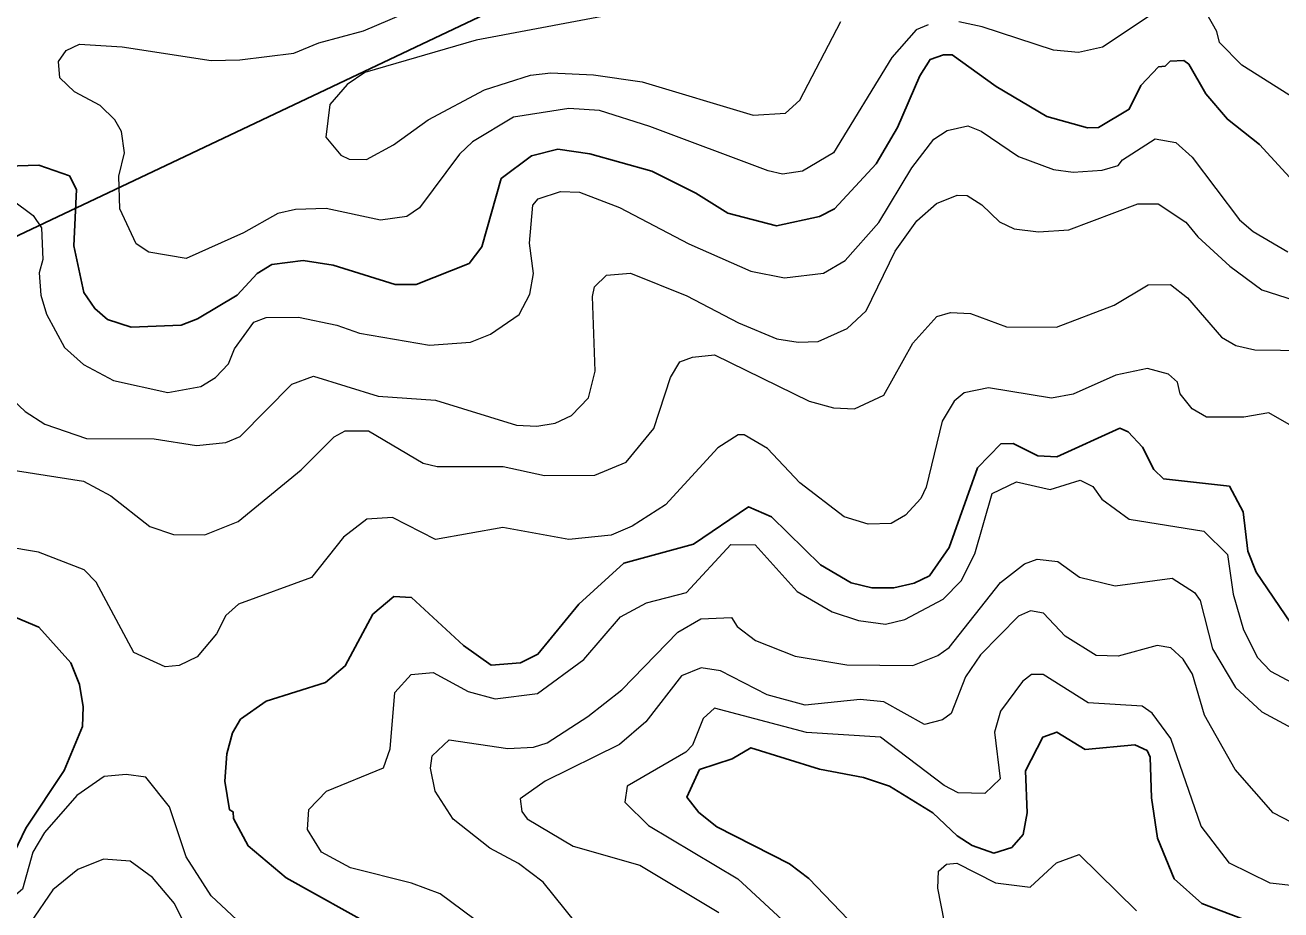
# Model space of a CAD drawing. Extents: x 673.3 to 698.5, y 6984.3 to 7012.3.
# Drawn here: x 675.656 to 676.719, y 6993.355 to 6994.104 of the extents above; entities that cross this region are included whole.
import ezdxf

# ---------------------------------------------------------------- set-up
doc = ezdxf.new("R2010")
doc.units = 0
doc.header["$LTSCALE"] = 0.032
for name, color, linetype, lineweight in [('1', 7, 'Continuous', 25), ('2', 7, 'Continuous', 13), ('26', 7, 'Continuous', 25)]:
    doc.layers.add(name, color=color, linetype=linetype, lineweight=lineweight)

msp = doc.modelspace()

# ---------------------------------------------------------------- linework, layer by layer
at = {"layer": '1'}
for points in [[(675.6139, 6993.9833), (675.6679, 6993.9849), (675.6937, 6993.976), (675.6996, 6993.9645), (675.6973, 6993.9167), (675.706, 6993.8772), (675.7151, 6993.8636), (675.7258, 6993.8545), (675.7459, 6993.8478), (675.7882, 6993.8497), (675.8021, 6993.8549), (675.8357, 6993.875), (675.8526, 6993.8932), (675.865, 6993.9009), (675.8914, 6993.9042), (675.9168, 6993.9003), (675.9693, 6993.884), (675.9872, 6993.884), (676.0319, 6993.9019), (676.0426, 6993.916), (676.0591, 6993.9737), (676.0847, 6993.9929), (676.1071, 6993.9986), (676.1341, 6993.9946), (676.1866, 6993.9798), (676.2239, 6993.9614), (676.251, 6993.9443), (676.292, 6993.9338), (676.3286, 6993.9415), (676.3412, 6993.9481), (676.3766, 6993.986), (676.3944, 6994.0169), (676.4133, 6994.0607), (676.4221, 6994.0743), (676.4335, 6994.0785), (676.4407, 6994.0784), (676.478, 6994.0517), (676.521, 6994.0262), (676.5553, 6994.0167), (676.5647, 6994.0168), (676.5906, 6994.0323), (676.6006, 6994.0523), (676.6154, 6994.0682), (676.6212, 6994.0688), (676.6254, 6994.0729), (676.6368, 6994.0736), (676.6411, 6994.0704), (676.6554, 6994.0453), (676.6738, 6994.0239), (676.7009, 6994.0025), (676.7329, 6993.9679)], [(676.7273, 6993.5975), (676.698, 6993.6407), (676.6909, 6993.6583), (676.6872, 6993.6916), (676.6755, 6993.7134), (676.6197, 6993.7197), (676.6115, 6993.7274), (676.602, 6993.7463), (676.5898, 6993.7593), (676.5828, 6993.7624), (676.5295, 6993.7382), (676.5134, 6993.739), (676.4923, 6993.7494), (676.482, 6993.7492), (676.4622, 6993.7289), (676.4382, 6993.6614), (676.4215, 6993.6375), (676.4087, 6993.6314), (676.3914, 6993.6274), (676.3729, 6993.6274), (676.3554, 6993.6315), (676.3293, 6993.6469), (676.2879, 6993.6874), (676.2683, 6993.6958), (676.222, 6993.6642), (676.1628, 6993.6483), (676.1249, 6993.6135), (676.0902, 6993.5711), (676.0754, 6993.564), (676.0505, 6993.562), (676.0273, 6993.5784), (675.9831, 6993.6192), (675.9682, 6993.6201), (675.9504, 6993.605), (675.9272, 6993.5612), (675.9103, 6993.5471), (675.8602, 6993.5313), (675.8385, 6993.5162), (675.8318, 6993.5046), (675.827, 6993.4868), (675.8252, 6993.4638), (675.8293, 6993.4396), (675.8322, 6993.4377), (675.8325, 6993.4322), (675.8449, 6993.409), (675.8771, 6993.3818), (675.9542, 6993.339)], [(675.6439, 6993.3968), (675.6567, 6993.4241), (675.6893, 6993.4729), (675.7047, 6993.5099), (675.7054, 6993.5267), (675.7022, 6993.5456), (675.6948, 6993.5638), (675.6679, 6993.594), (675.6285, 6993.6103)], [(676.7035, 6993.3408), (676.6521, 6993.3601), (676.6286, 6993.3812), (676.6145, 6993.4155), (676.6094, 6993.4495), (676.6085, 6993.484), (676.6058, 6993.4898), (676.5955, 6993.4946), (676.5534, 6993.4906), (676.5293, 6993.5052), (676.5174, 6993.5011), (676.5028, 6993.4726), (676.5043, 6993.4368), (676.5008, 6993.4187), (676.4912, 6993.4076), (676.4761, 6993.4028), (676.4577, 6993.4093), (676.4451, 6993.4175), (676.4245, 6993.4368), (676.3878, 6993.4596), (676.3658, 6993.4667), (676.3285, 6993.474), (676.2704, 6993.492), (676.2546, 6993.4826), (676.227, 6993.4735), (676.2163, 6993.4501), (676.2264, 6993.4371), (676.2416, 6993.4252), (676.303, 6993.3938), (676.3196, 6993.3813), (676.3528, 6993.3466)]]:
    msp.add_lwpolyline(points, dxfattribs=at)
at = {"layer": '2'}
for points in [[(676.6168, 6994.1172), (676.5679, 6994.0848), (676.5478, 6994.0802), (676.5265, 6994.0822), (676.4663, 6994.1021), (676.4465, 6994.1062)], [(676.4205, 6994.1037), (676.4104, 6994.0994), (676.3897, 6994.076), (676.3404, 6993.9955), (676.314, 6993.9798), (676.2973, 6993.9775), (676.285, 6993.9801), (676.1849, 6994.0178), (676.1422, 6994.0313), (676.1165, 6994.033), (676.0695, 6994.0256), (676.0349, 6994.0048), (676.0239, 6993.9942), (675.99, 6993.9488), (675.9793, 6993.9417), (675.957, 6993.9385), (675.9109, 6993.9482), (675.8849, 6993.9475), (675.87, 6993.9441), (675.8409, 6993.9276), (675.7925, 6993.9059), (675.7609, 6993.9115), (675.7502, 6993.9183), (675.7365, 6993.948), (675.7355, 6993.9757), (675.7404, 6993.9955), (675.7379, 6994.0134), (675.7322, 6994.0233), (675.7196, 6994.0356), (675.698, 6994.047), (675.6857, 6994.0588), (675.6844, 6994.0728), (675.6909, 6994.082), (675.7022, 6994.0875), (675.7383, 6994.085), (675.8136, 6994.0737), (675.8379, 6994.074), (675.8837, 6994.0799), (675.9047, 6994.0885), (675.9426, 6994.0986), (675.9764, 6994.113)], [(676.1685, 6994.1152), (676.038, 6994.0908), (675.9438, 6994.0633), (675.9288, 6994.0534), (675.914, 6994.0364), (675.9107, 6994.0086), (675.9234, 6993.9935), (675.9304, 6993.99), (675.9451, 6993.9898), (675.9679, 6994.0021), (675.9974, 6994.0235), (676.0449, 6994.0488), (676.0839, 6994.0612), (676.1012, 6994.063), (676.1373, 6994.0614), (676.1783, 6994.0556), (676.2725, 6994.0272), (676.2997, 6994.0289), (676.312, 6994.0401), (676.3467, 6994.1065)], [(676.7473, 6994.0309), (676.686, 6994.0697), (676.6671, 6994.0887), (676.6647, 6994.0981), (676.6563, 6994.1131)], [(676.3503, 6993.9044), (676.3786, 6993.9366), (676.4067, 6993.9827), (676.4254, 6994.0069), (676.4367, 6994.0142), (676.454, 6994.0182), (676.4654, 6994.0137), (676.4969, 6993.9924), (676.5265, 6993.9812), (676.5433, 6993.9792), (676.5677, 6993.9807), (676.5814, 6993.9848), (676.585, 6993.9895), (676.6127, 6994.0073), (676.6302, 6994.0041), (676.644, 6993.9918), (676.6841, 6993.9386), (676.6955, 6993.929), (676.725, 6993.9116)], [(675.6408, 6993.7912), (675.6563, 6993.7766), (675.6729, 6993.7659), (675.7081, 6993.7536), (675.7654, 6993.7535), (675.8013, 6993.7479), (675.8262, 6993.7504), (675.8383, 6993.7555), (675.8819, 6993.7998), (675.9002, 6993.8064), (675.9549, 6993.7894), (676.0035, 6993.7862), (676.0722, 6993.765), (676.0892, 6993.7642), (676.1047, 6993.7667), (676.1187, 6993.7732), (676.1329, 6993.7882), (676.1386, 6993.8108), (676.1363, 6993.8739), (676.1382, 6993.8821), (676.1483, 6993.8919), (676.1685, 6993.8936), (676.2163, 6993.8744), (676.2601, 6993.8517), (676.2923, 6993.8381), (676.3105, 6993.8351), (676.3273, 6993.8358), (676.3518, 6993.8468), (676.3681, 6993.8617), (676.3926, 6993.9122), (676.411, 6993.938), (676.4276, 6993.9525), (676.445, 6993.9596), (676.4534, 6993.9593), (676.466, 6993.9515), (676.4808, 6993.937), (676.4934, 6993.931), (676.514, 6993.9287), (676.5396, 6993.9304), (676.598, 6993.9523), (676.615, 6993.9523), (676.6385, 6993.9369), (676.6487, 6993.9243), (676.6759, 6993.8995), (676.7029, 6993.8796), (676.7302, 6993.8708)], [(675.6452, 6993.9557), (675.663, 6993.9425), (675.6702, 6993.9319), (675.6711, 6993.9051), (675.668, 6993.8938), (675.6696, 6993.875), (675.6744, 6993.8589), (675.6895, 6993.8307), (675.7057, 6993.8162), (675.731, 6993.8027), (675.7769, 6993.7927), (675.8049, 6993.7976), (675.8174, 6993.8054), (675.8282, 6993.8169), (675.8334, 6993.8295), (675.8499, 6993.8521), (675.8601, 6993.8562), (675.8876, 6993.8563), (675.9201, 6993.8497), (675.9393, 6993.8429), (675.9984, 6993.8326), (676.0331, 6993.8351), (676.0501, 6993.842), (676.0743, 6993.8587), (676.0835, 6993.8758), (676.0866, 6993.8933), (676.0832, 6993.9189), (676.0858, 6993.9512), (676.0905, 6993.9565), (676.1093, 6993.9628), (676.1254, 6993.9621), (676.1593, 6993.9493), (676.2178, 6993.9183), (676.2704, 6993.8954), (676.2989, 6993.8896), (676.3318, 6993.8937), (676.3503, 6993.9044)], [(676.4395, 6993.8602), (676.4562, 6993.8596), (676.4869, 6993.8481), (676.5292, 6993.848), (676.5778, 6993.8665), (676.6066, 6993.8838), (676.6256, 6993.8839), (676.6401, 6993.8727), (676.6686, 6993.8394), (676.6808, 6993.8324), (676.697, 6993.8286), (676.7622, 6993.8278)], [(675.6169, 6993.7315), (675.7057, 6993.7176), (675.7288, 6993.7051), (675.7618, 6993.6791), (675.7819, 6993.6726), (675.8083, 6993.6722), (675.8365, 6993.6835), (675.8897, 6993.7271), (675.9177, 6993.755), (675.9271, 6993.7601), (675.9468, 6993.7603), (675.9931, 6993.7328), (676.0048, 6993.73), (676.0609, 6993.7299), (676.0959, 6993.7225), (676.1383, 6993.7226), (676.1648, 6993.7336), (676.1883, 6993.7623), (676.2023, 6993.8052), (676.2103, 6993.8185), (676.2209, 6993.8225), (676.2396, 6993.8244), (676.3197, 6993.7852), (676.3403, 6993.7797), (676.3582, 6993.7789), (676.3829, 6993.7905), (676.4075, 6993.8345), (676.4278, 6993.8569), (676.4395, 6993.8602)], [(676.7299, 6993.7633), (676.7087, 6993.7755), (676.6876, 6993.7717), (676.6561, 6993.7718), (676.6439, 6993.7787), (676.6339, 6993.7916), (676.6314, 6993.8013), (676.624, 6993.8081), (676.6062, 6993.8129), (676.5793, 6993.8074), (676.5432, 6993.7913), (676.525, 6993.7879), (676.4716, 6993.7967), (676.451, 6993.7923), (676.4424, 6993.7853), (676.4324, 6993.7685), (676.4189, 6993.7124), (676.4142, 6993.7029), (676.4013, 6993.6887), (676.3892, 6993.6819), (676.3696, 6993.6812), (676.3495, 6993.6874), (676.312, 6993.7161), (676.2844, 6993.7453), (676.2647, 6993.7569), (676.2598, 6993.7567), (676.2426, 6993.7458), (676.1981, 6993.6975), (676.1699, 6993.6796), (676.1523, 6993.6719), (676.1164, 6993.6681)], [(675.8962, 6993.4397), (675.9113, 6993.4554), (675.9595, 6993.4751), (675.9652, 6993.4912), (675.9691, 6993.5389), (675.983, 6993.5541), (676.0015, 6993.5557), (676.0312, 6993.5396), (676.0539, 6993.5334), (676.0898, 6993.5379), (676.1292, 6993.5666), (676.1601, 6993.6029), (676.1821, 6993.6147), (676.216, 6993.6235), (676.2534, 6993.6641), (676.2742, 6993.6636), (676.3095, 6993.6242), (676.3393, 6993.6069), (676.3615, 6993.5997), (676.3843, 6993.5965), (676.4008, 6993.6006), (676.4333, 6993.6178), (676.4485, 6993.6334), (676.4601, 6993.6561), (676.4746, 6993.7073), (676.4953, 6993.7169), (676.5237, 6993.7106), (676.5491, 6993.7184), (676.5599, 6993.7132), (676.5676, 6993.7025), (676.5906, 6993.6855), (676.6539, 6993.6754), (676.6738, 6993.6555), (676.6785, 6993.6219), (676.6874, 6993.5918), (676.6991, 6993.5685), (676.7102, 6993.5568), (676.7566, 6993.5324)], [(676.1164, 6993.6681), (676.0606, 6993.6785), (676.0034, 6993.6682), (675.967, 6993.6869), (675.9454, 6993.6854), (675.9258, 6993.6702), (675.8987, 6993.6361), (675.8368, 6993.6136), (675.8262, 6993.6039), (675.8182, 6993.5885), (675.8018, 6993.5689), (675.7866, 6993.5615), (675.7746, 6993.5606), (675.7482, 6993.5725), (675.7162, 6993.6321), (675.7063, 6993.6426), (675.6676, 6993.6576), (675.6389, 6993.6623)], [(676.1227, 6993.3437), (676.0946, 6993.3782), (676.0737, 6993.3941), (676.0495, 6993.4069), (676.0185, 6993.4317), (676.0032, 6993.4554), (675.9994, 6993.4748), (676.0006, 6993.4852), (676.0152, 6993.4986), (676.0647, 6993.4914), (676.0864, 6993.4926), (676.0979, 6993.4963), (676.1324, 6993.5184), (676.1612, 6993.541), (676.2087, 6993.5899), (676.228, 6993.6012), (676.2539, 6993.6022), (676.2587, 6993.5946), (676.2744, 6993.5827), (676.308, 6993.5695), (676.3516, 6993.5621), (676.4074, 6993.5615), (676.4288, 6993.57), (676.4383, 6993.5768), (676.4818, 6993.6318), (676.502, 6993.6477), (676.5127, 6993.6516), (676.5302, 6993.6497), (676.5486, 6993.6365), (676.5787, 6993.6291), (676.627, 6993.6355), (676.6458, 6993.6233), (676.6507, 6993.6167), (676.6612, 6993.5758), (676.6807, 6993.543), (676.703, 6993.5224), (676.7501, 6993.4969)], [(676.7358, 6993.4248), (676.7126, 6993.4369), (676.6804, 6993.4736), (676.6543, 6993.5197), (676.6442, 6993.5544), (676.6364, 6993.5669), (676.6258, 6993.5766), (676.6144, 6993.5784), (676.5814, 6993.5695), (676.5628, 6993.5702), (676.5364, 6993.5864), (676.5182, 6993.606), (676.5071, 6993.6079), (676.4969, 6993.6035), (676.4648, 6993.5707), (676.452, 6993.5521), (676.44, 6993.521), (676.4326, 6993.5155), (676.4174, 6993.5118), (676.3831, 6993.531), (676.3628, 6993.5329), (676.3163, 6993.5281), (676.2843, 6993.5367), (676.2448, 6993.5572), (676.2283, 6993.5597), (676.2118, 6993.553), (676.1815, 6993.5139), (676.1593, 6993.4948), (676.0963, 6993.4636), (676.0753, 6993.4489), (676.0765, 6993.4382), (676.0811, 6993.4319), (676.1201, 6993.4086), (676.1764, 6993.3927), (676.2432, 6993.3527)], [(676.7324, 6993.375), (676.71, 6993.3774), (676.6756, 6993.3944), (676.6516, 6993.4257), (676.6259, 6993.4997), (676.6102, 6993.5213), (676.6017, 6993.5272), (676.5559, 6993.53), (676.5178, 6993.554), (676.5078, 6993.554), (676.5003, 6993.5482), (676.4816, 6993.523), (676.4767, 6993.5052), (676.4815, 6993.4657), (676.4685, 6993.4534), (676.4459, 6993.4539), (676.4341, 6993.4601), (676.3802, 6993.501), (676.3174, 6993.505)], [(676.3174, 6993.505), (676.2397, 6993.5254), (676.2301, 6993.5168), (676.2211, 6993.4942), (676.2153, 6993.4884), (676.1656, 6993.4595), (676.1639, 6993.446), (676.1837, 6993.4263), (676.2595, 6993.3812), (676.3045, 6993.3394)], [(675.8485, 6993.3343), (675.8136, 6993.3668), (675.7924, 6993.3996), (675.7785, 6993.442), (675.7585, 6993.467), (675.7418, 6993.4693), (675.7232, 6993.4678), (675.7, 6993.4516), (675.6727, 6993.4203), (675.6628, 6993.4036), (675.6539, 6993.3723), (675.6406, 6993.3611), (675.6136, 6993.3627), (675.5907, 6993.3712), (675.5496, 6993.4036), (675.5196, 6993.4228), (675.4931, 6993.427), (675.474, 6993.4247), (675.4589, 6993.4133), (675.4262, 6993.3694), (675.4038, 6993.3448)], [(676.036, 6993.3471), (676.0075, 6993.3684), (675.9833, 6993.3775), (675.9316, 6993.3905), (675.907, 6993.4037), (675.8953, 6993.4228), (675.8962, 6993.4397)], [(675.7929, 6993.3395), (675.7827, 6993.3603), (675.764, 6993.3822), (675.745, 6993.3961), (675.7226, 6993.3977), (675.7008, 6993.3889), (675.6797, 6993.3719), (675.6608, 6993.3442)], [(676.44, 6993.3156), (676.4286, 6993.3733), (676.4293, 6993.3876), (676.436, 6993.3935), (676.4448, 6993.3943), (676.4774, 6993.3777), (676.5069, 6993.374), (676.529, 6993.3946), (676.5482, 6993.4016), (676.5968, 6993.3539)]]:
    msp.add_lwpolyline(points, dxfattribs=at)
at = {"layer": '26'}
msp.add_lwpolyline([(674.8631, 6993.232), (675.0274, 6993.4436), (675.1664, 6993.6047), (675.3496, 6993.7532), (675.6402, 6993.9206), (676.0729, 6994.1259), (676.613, 6994.2965), (676.7393, 6994.3312), (676.9068, 6994.3596), (677.0141, 6994.3723), (677.1658, 6994.3975), (677.3742, 6994.467), (677.5164, 6994.5397)], dxfattribs=at)

doc.saveas('drawing.dxf')
